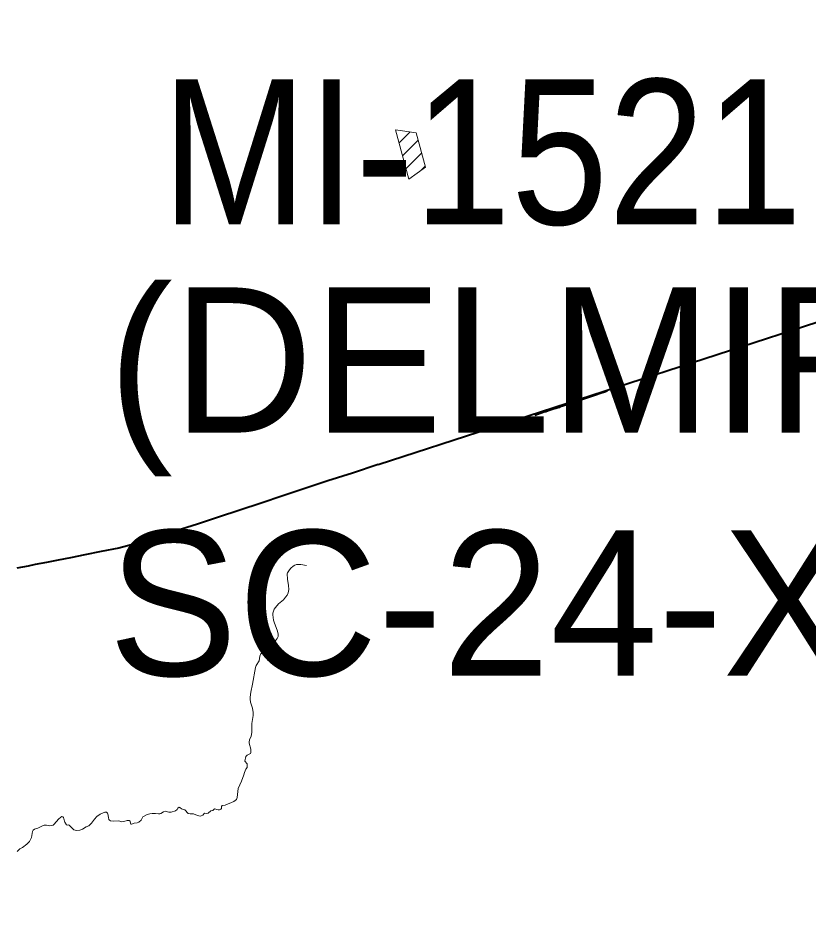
# Model space of a CAD drawing. Extents: x -1643653 to 4543381, y 1624270 to 13878484.
# Drawn here: x 589726 to 592449, y 8913437 to 8916524 of the extents above; entities that cross this region are included whole.
import ezdxf

# ---------------------------------------------------------------- set-up
doc = ezdxf.new("R2010")
doc.units = 0
doc.header["$LTSCALE"] = 200
doc.layers.add('6', color=7, linetype='Continuous', lineweight=13)
doc.layers.add('60', color=7, linetype='Continuous', lineweight=13)

msp = doc.modelspace()

# ---------------------------------------------------------------- linework, layer by layer
at = {"layer": '6', "lineweight": 40}
msp.add_line((590967.2, 8914985.2), (596244.3, 8916699.1), dxfattribs=at)
at = {"layer": '6'}
for p, q in [((591027.1, 8916137.6), (591027.5, 8916138)), ((591039.1, 8916093), (591077.3, 8916131.2)), ((591051.1, 8916048.4), (591105.1, 8916102.4)), ((591063, 8916003.8), (591117.1, 8916057.8)), ((591113.7, 8915997.9), (591129.1, 8916013.2))]:
    msp.add_line(p, q, dxfattribs=at)
msp.add_lwpolyline([(591027, 8916138), (591072.7, 8915967.9), (591130, 8916009.8), (591098, 8916128.3)], close=True, dxfattribs=at)
at = {"layer": '6', "lineweight": 40}
for points in [[(591756.4, 8915237.8), (591750.2, 8915235.8), (591732.6, 8915229.7), (591719.4, 8915225.6), (591705.6, 8915220.8), (591702.1, 8915219.9), (591692, 8915216.2), (591681.8, 8915212.9), (591667.8, 8915207.9), (591654.5, 8915203.8), (591640.5, 8915198.8), (591602.5, 8915186.3)], [(591602.5, 8915186.3), (591594.7, 8915183.7), (591591, 8915182.3), (591586.6, 8915181), (591579.2, 8915178.2), (591573.2, 8915176.8), (591553.1, 8915169.9), (591550.7, 8915169.5), (591545, 8915167.4), (591538, 8915165.5), (591507.1, 8915154.8)], [(590967.2, 8914985.2), (590878.4, 8914955.6), (590794.3, 8914928.8), (590714.1, 8914902.8), (590638.7, 8914877.7), (590563.6, 8914852.3), (590490.5, 8914828.4), (590417.3, 8914804.2), (590344.2, 8914780.3), (590271, 8914756.5), (590202.2, 8914734.8), (590164.9, 8914722.1), (590133.8, 8914713.2), (590073.3, 8914697.5), (590013.2, 8914685.6), (589955.9, 8914674.1), (589907.1, 8914664.4), (589864, 8914655.5), (589824, 8914648.4), (589785.5, 8914641.2), (589761.6, 8914635.9), (589721.8, 8914628.2)]]:
    msp.add_lwpolyline(points, dxfattribs=at)
at = {"layer": '6'}
for points in [[(590719.7, 8914637.8), (590700.5, 8914641.4), (590692.4, 8914641.6), (590686.3, 8914640.6), (590679.6, 8914638.4), (590674.1, 8914635.2), (590666.8, 8914628.9), (590661.3, 8914622.9), (590655.1, 8914612.1), (590654.1, 8914608.5), (590654.6, 8914590.3), (590658.4, 8914568.6), (590659.6, 8914555.4), (590657.3, 8914543.8), (590653.3, 8914535.8), (590648.1, 8914528.2), (590640.6, 8914519.9), (590624, 8914505.1), (590613.4, 8914493.4), (590608.9, 8914486.8), (590606.1, 8914480.2), (590604.5, 8914473.6), (590604.1, 8914467.6), (590606.6, 8914449.2), (590609.6, 8914438.8), (590619.3, 8914415.3), (590622.3, 8914401.9), (590622.1, 8914393.7), (590619.3, 8914385.9), (590608.9, 8914372.7), (590607, 8914367.2), (590603.4, 8914351.2), (590600.9, 8914346.2), (590596, 8914340), (590592.5, 8914337.8), (590586.9, 8914336.8), (590573.8, 8914338.9), (590569.8, 8914339.1), (590563, 8914333.9), (590559.7, 8914324.9), (590556.6, 8914308.9), (590546.8, 8914293), (590544.1, 8914286.2), (590534.6, 8914229.5), (590528.2, 8914201.8), (590525.9, 8914184.4), (590526.1, 8914177.2), (590527.7, 8914167), (590534.2, 8914146.4), (590536.8, 8914131.2), (590536.2, 8914120.7), (590531.9, 8914093.1), (590531.7, 8914062.4), (590529.1, 8914050), (590524.3, 8914037.8), (590522.6, 8914029), (590522.8, 8914025.6), (590528.6, 8914004.9), (590528.5, 8913994.1), (590526.7, 8913990.1), (590516.3, 8913984.9), (590511.6, 8913979.9), (590507.9, 8913963.7), (590515.6, 8913954.4), (590515.6, 8913942.3)], [(590515.6, 8913942.3), (590510.8, 8913936.2), (590507.1, 8913925.3), (590504.7, 8913916.8), (590496.2, 8913895), (590485.2, 8913869.5), (590481.6, 8913839.2), (590479.2, 8913831.9), (590469.8, 8913825.4)], [(590469.8, 8913825.4), (590440.3, 8913812.5), (590430.1, 8913810.7), (590427.7, 8913807.3), (590427.2, 8913800.5), (590424.8, 8913798.1), (590420.4, 8913796.3), (590416.4, 8913796.1), (590403.4, 8913799.7), (590397.7, 8913794.2), (590390.5, 8913793), (590381.4, 8913785.2), (590376.4, 8913783.8), (590368.3, 8913784.8), (590363.2, 8913778.2), (590357.3, 8913775.1), (590354.3, 8913774.9), (590344.9, 8913776.5), (590330.4, 8913782.7), (590318.9, 8913782.3), (590312.2, 8913784.1), (590300.8, 8913796.3), (590289.1, 8913800.1), (590284, 8913804.5), (590281.8, 8913804.9), (590277.4, 8913802.2), (590274.2, 8913796.8), (590268.7, 8913792.2), (590254.1, 8913788.6), (590245.3, 8913788), (590236.7, 8913791), (590233.4, 8913791.2), (590227.8, 8913789.8), (590218.8, 8913783.3), (590214.4, 8913782.1), (590210.6, 8913781.9), (590199.8, 8913784.1), (590188.9, 8913783.9), (590180.8, 8913782.9), (590171.1, 8913780.2), (590156.7, 8913771.6), (590150.1, 8913760.8), (590142.4, 8913753.8), (590137, 8913751.8), (590125.9, 8913750.1), (590117.1, 8913746.9), (590115.3, 8913747.3), (590114, 8913749.3), (590112.2, 8913757.5), (590108.8, 8913758.9), (590102.8, 8913759.3), (590090.9, 8913755.9), (590083.7, 8913754.7), (590073.6, 8913758.1), (590053.9, 8913756.8), (590044.7, 8913758.4), (590041, 8913761), (590039.3, 8913763.4), (590037.5, 8913770.2), (590035.8, 8913782), (590034.6, 8913785.2), (590030.5, 8913787.8), (590024.8, 8913788.6), (590009, 8913781.8), (589997.3, 8913773.4), (589989.2, 8913763.7), (589979.2, 8913749.7)], [(589979.2, 8913749.7), (589979.2, 8913749.7), (589975.1, 8913745.1), (589969.6, 8913740.7), (589960.9, 8913737.1), (589948.4, 8913729.2), (589939.2, 8913725.8), (589927.6, 8913725.4), (589918.8, 8913727.8), (589915.8, 8913729.6), (589902.3, 8913743.6), (589900.3, 8913744.2), (589895.6, 8913743.2), (589893.3, 8913744.2), (589887.2, 8913753.2), (589884.3, 8913764.8), (589882.3, 8913769.8), (589880.3, 8913771.8), (589877, 8913773), (589873.1, 8913771.2), (589865.8, 8913764.5), (589850.8, 8913746.3), (589846.8, 8913743.5), (589841.7, 8913741.9), (589836, 8913741.1), (589823.9, 8913743.2), (589816.2, 8913742.8), (589808.7, 8913740.2), (589794.3, 8913732.8), (589782.7, 8913729.6), (589778.4, 8913725.8), (589776, 8913721.3), (589772.3, 8913700.5), (589769.6, 8913694.1), (589765.7, 8913687.5), (589757, 8913677.6), (589742.1, 8913666.2), (589736.6, 8913664.2), (589732.6, 8913661.8), (589723.6, 8913652.9)]]:
    msp.add_lwpolyline(points, dxfattribs=at)
at = {"layer": '60', "lineweight": 25}
msp.add_spline([(814781, 9009175.5), (814787.2, 9009173.4), (814796.9, 9009173.4), (814799.4, 9009172.4), (814805.1, 9009174.5), (814805.6, 9009176.5), (814811.7, 9009179.5), (814811.7, 9009179.5), (814801.5, 9009181), (814790.7, 9009181.5), (814784.1, 9009183.1), (814777.4, 9009185.1), (814778.4, 9009175.5)], degree=3, dxfattribs=at)

# ---------------------------------------------------------------- texts
at = {"layer": '6', "width": 0.9}
msp.add_text('MI-1521', height=500, dxfattribs=at).set_placement((590221.3, 8915812.3))
at = {"layer": '6'}
for s, p in [('(DELMIRO GOUVEIA)', (590036.9, 8915095.5)), ('SC-24-X-C-III', (590036.9, 8914258.4))]:
    msp.add_text(s, height=500, dxfattribs=at).set_placement(p)

doc.saveas('drawing.dxf')
